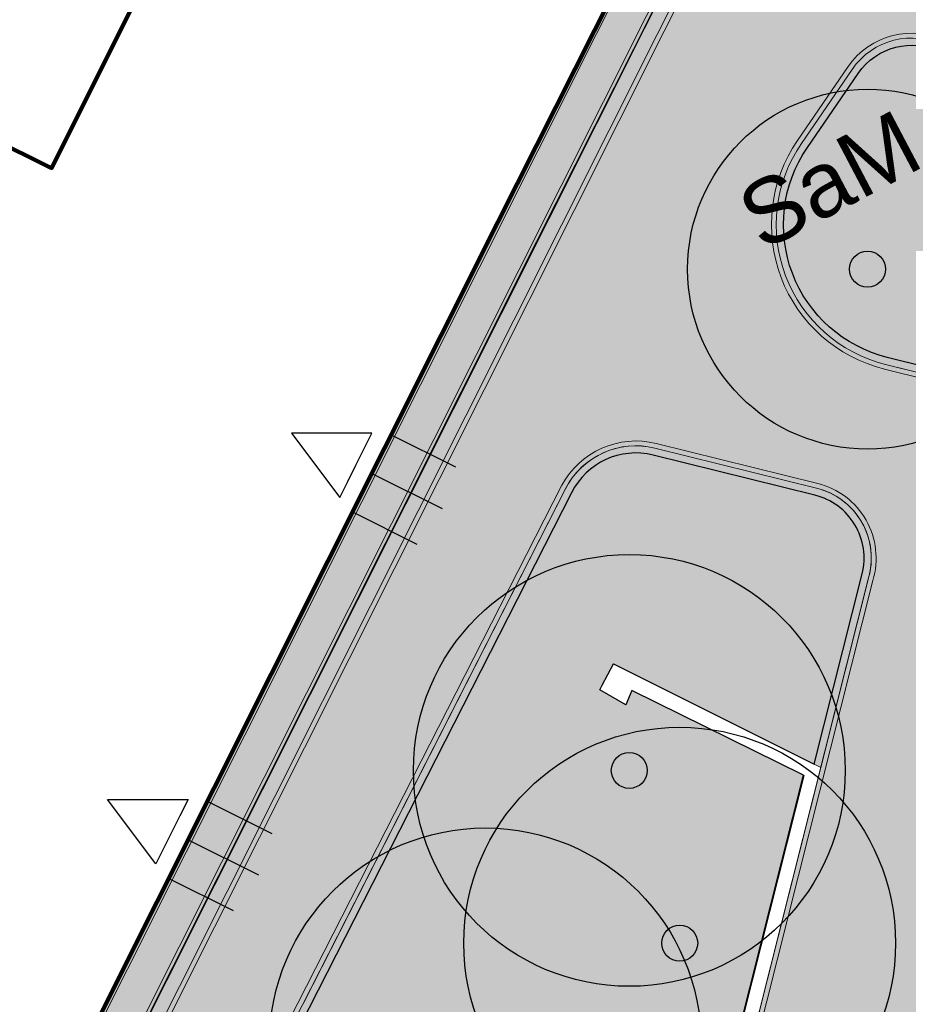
# Model space of a CAD drawing. Header units: metres. Extents: x 154038 to 155227, y 461678 to 462519.
# Tile 72 of 656: x 154350 to 154363, y 462056 to 462070. Entities that reach past the tile are written whole.
import ezdxf
from ezdxf.enums import TextEntityAlignment as Align

# ---------------------------------------------------------------- set-up
doc = ezdxf.new("R2010")
doc.units = ezdxf.units.M
doc.linetypes.add('VH-OPSLUITBAND_100X200', pattern=[16, 8, -2, 4, -2])
for name, color, linetype, lineweight in [('B-GV-GR-BOOM-G', 82, 'Continuous', 25), ('B-GV-GR-BOOM-G2', 92, 'Continuous', 25), ('B-GV-GR-BOOM-S', 3, 'Continuous', 25), ('B-WE-IE-TERREINAFSCHEIDING_KUNSTMATIG_MUUR-G', 1, 'IE-TERREINAFSCHEIDING_KUNSTMATIG-SO', 18), ('B-WE-OG-BEBOUWING-GV', 2, 'Continuous', 100), ('N-GV-GR-BOOM-G', 200, 'Continuous', 25), ('N-GV-GR-BOOM-GV', 3, 'Continuous', 25), ('N-GV-GR-BOOM-S', 200, 'Continuous', 25), ('N-GV-GR-BOOM-T', 3, 'Continuous', 25), ('N-WE-VH-KANTOPSLUITING_OPSLUITBAND_100X200-G', 150, 'VH-OPSLUITBAND_100X200', 0), ('N-WE-VH-KANTVERHARDING_STOEP-STREKLAAG-G', 230, 'Continuous', 18), ('N-WE-VH-KANTVERHARDING_TROTTOIR-ROLLAAG-G', 62, 'Continuous', 18), ('N-WE-VH-KANTVERHARDING_TROTTOIR-STREKLAAG-G', 220, 'Continuous', 18), ('N-WE-VH-VERHARDING_STRAATBAKSTEEN-STOEP-HV_WF-G', 6, 'Continuous', 25), ('N-WE-VH-VERHARDING_STRAATBAKSTEEN-TROTTOIR-HV_DF-G', 2, 'Continuous', 18)]:
    doc.layers.add(name, color=color, linetype=linetype, lineweight=lineweight)
for name, color, linetype in [('B-WE-OG-TOPOGRAFIE_KAVEL_ENTREE-G', 3, 'Continuous'), ('B-WE-OG-TOPOGRAFIE_KAVEL_ENTREE-S', 252, 'Continuous'), ('N-GV-GR-GROENVOORZIENING_plantvakStraat_HOOG-G', 2, 'Continuous'), ('N-GV-GR-GROENVOORZIENING_plantvakStraat_LAAG-G', 3, 'Continuous')]:
    doc.layers.add(name, color=color, linetype=linetype)
doc.layers.add('B-WE-OG-TOPOGRAFIE_KAVEL_ENTREE-H', color=31, linetype='Continuous', plot=False)
doc.layers.add('N-GV-GR-GROENVOORZIENING_plantvakStraaT_HOOG-V', color=7, linetype='Continuous', true_color=0x949300)
doc.layers.add('N-GV-GR-GROENVOORZIENING_plantvakStraat_LAAG-V', color=7, linetype='Continuous', true_color=0xcedc00)
for name, color, linetype, lineweight, true_color in [('N-WE-VH-KANTOPSLUITING_OPSLUITBAND_100X200-V', 7, 'Continuous', 5, 0xbbbcbc), ('N-WE-VH-VERHARDING_STRAATBAKSTEEN-STOEP-HV_WF-V', 7, 'Continuous', 25, 0xb33d26), ('N-WE-VH-VERHARDING_STRAATBAKSTEEN-TROTTOIR-HV_DF-V', 7, 'Continuous', 18, 0xd14124), ('N-WE-VH-VERHARDING_STRAATBAKSTEEN_Rijbaan-KV_DF-V', 7, 'Continuous', 18, 0xb33d26)]:
    doc.layers.add(name, color=color, linetype=linetype, lineweight=lineweight, true_color=true_color)
doc.styles.get("Standard").update_dxf_attribs({"font": 'arial.ttf'})
doc.linetypes.add('IE-TERREINAFSCHEIDING_KUNSTMATIG-SO', pattern='A,4,[82,NLCS.shx,S=0.75,R=90,X=0,Y=0],4,-2', length=10)

# ---------------------------------------------------------------- blocks, each defined once
blk = doc.blocks.new('*U120')
at = {"layer": 'B-WE-OG-TOPOGRAFIE_KAVEL_ENTREE-G', "ltscale": 0.0001}
blk.add_lwpolyline([(0.2499999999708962, 0.5), (1.249999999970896, 0), (0.2499999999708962, -0.5), (0.2499999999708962, -0.25), (0.2499999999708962, 0), (0.2499999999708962, 0.25)], close=True, dxfattribs=at)
at = {"layer": 'B-WE-OG-TOPOGRAFIE_KAVEL_ENTREE-H'}
for points in [[(-2.91038304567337e-11, 0.5999999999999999), (-1.000020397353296, 0.5999999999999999)], [(-2.91038304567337e-11, 0), (-1.093126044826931, 0)], [(-2.91038304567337e-11, -0.5999999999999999), (-1.000020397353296, -0.5999999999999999)]]:
    blk.add_lwpolyline(points, dxfattribs=at)
blk = doc.blocks.new('*U121')
at = {"layer": 'B-WE-OG-TOPOGRAFIE_KAVEL_ENTREE-G', "ltscale": 0.0001}
blk.add_lwpolyline([(-0.2500000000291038, 0.5), (-1.250000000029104, 0), (-0.2500000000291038, -0.5), (-0.2500000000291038, -0.25), (-0.2500000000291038, 0), (-0.2500000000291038, 0.25)], close=True, dxfattribs=at)
at = {"layer": 'B-WE-OG-TOPOGRAFIE_KAVEL_ENTREE-H'}
for points in [[(-2.91038304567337e-11, 0.5999999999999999), (1.000132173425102, 0.5999999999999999)], [(-2.91038304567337e-11, 0), (1.093126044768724, 0)], [(-2.91038304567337e-11, -0.5999999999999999), (1.000132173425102, -0.5999999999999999)]]:
    blk.add_lwpolyline(points, dxfattribs=at)
blk = doc.blocks.new('*U346')
at = {"layer": 'B-GV-GR-BOOM-G', "color": 0}
blk.add_circle((-2.455635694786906e-11, 1.70530256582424e-11), 3, dxfattribs=at)
at = {"layer": 'B-GV-GR-BOOM-G2', "color": 0}
blk.add_circle((0, 0), 0.25, dxfattribs=at)
blk = doc.blocks.new('*U350')
at = {"layer": 'N-GV-GR-BOOM-G'}
blk.add_circle((-2.455635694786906e-11, 1.70530256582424e-11), 2.5, dxfattribs=at)
at = {"layer": 'N-GV-GR-BOOM-GV'}
blk.add_circle((0, 0), 0.25, dxfattribs=at)

msp = doc.modelspace()

# ---------------------------------------------------------------- hatches: boundary and pattern name
at = {"layer": 'N-GV-GR-GROENVOORZIENING_plantvakStraaT_HOOG-V'}
h = msp.add_hatch(color=256, dxfattribs=at)
h.dxf.hatch_style = 1
edge = h.paths.add_edge_path()
edge.add_line((154361.1226047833, 462059.0336435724), (154358.735, 462060.21))
edge.add_line((154358.735, 462060.21), (154358.65, 462060.01))
edge.add_line((154358.65, 462060.01), (154358.29, 462060.22))
edge.add_line((154358.29, 462060.22), (154358.325, 462060.287))
edge.add_line((154358.325, 462060.287), (154358.48, 462060.58))
edge.add_line((154358.48, 462060.58), (154361.2684127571, 462059.1857936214))
edge.add_line((154361.2684127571, 462059.1857936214), (154361.9349224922, 462061.831118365))
edge.add_arc((154361.0621977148, 462062.0510080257), 0.8999999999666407, 345.8582395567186, 436.078081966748)
edge.add_line((154361.2787371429, 462062.9245700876), (154359.031759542, 462063.4815531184))
edge.add_arc((154358.7911601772, 462062.5109286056), 0.9999999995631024, 76.07808194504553, 153.3697773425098)
edge.add_line((154357.8972422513, 462062.9591592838), (154350.6005939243, 462048.6350691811))
edge.add_line((154350.6005939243, 462048.6350691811), (154345.0053588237, 462039.0233555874))
edge.add_arc((154345.865032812, 462038.5125125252), 1.000000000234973, 149.2799979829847, 256.0223232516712)
edge.add_line((154345.6234889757, 462037.5421226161), (154354.3427813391, 462035.3716642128))
edge.add_arc((154354.560180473, 462036.2450127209), 0.900000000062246, 256.0216881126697, 345.8582395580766)
edge.add_line((154355.4329052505, 462036.0251230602), (154355.793000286, 462037.4543119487))
edge.add_line((154355.793000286, 462037.4543119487), (154351.98, 462038.41))
edge.add_line((154351.98, 462038.41), (154352.246, 462039.437))
edge.add_line((154352.246, 462039.437), (154352.28, 462039.57))
edge.add_line((154352.28, 462039.57), (154352.72, 462039.46))
edge.add_line((154352.72, 462039.46), (154352.62, 462039.05))
edge.add_line((154352.62, 462039.05), (154352.368, 462039.086))
edge.add_line((154352.368, 462039.086), (154352.23, 462038.55))
edge.add_line((154352.23, 462038.55), (154355.7391837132, 462037.6702046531))
edge.add_line((154355.7391837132, 462037.6702046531), (154361.1226047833, 462059.0336435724))
at = {"layer": 'N-GV-GR-GROENVOORZIENING_plantvakStraat_LAAG-V'}
h = msp.add_hatch(color=256, dxfattribs=at)
h.dxf.hatch_style = 1
edge = h.paths.add_edge_path()
edge.add_arc((154368.8666514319, 462064.4995511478), 0.8999999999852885, -14.289898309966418, 58.85174228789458, ccw=False)
edge.add_line((154369.7388047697, 462064.2774058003), (154369.6513363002, 462063.9340003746))
edge.add_arc((154368.7791829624, 462064.1561457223), 0.9000000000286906, 256.07808196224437, 345.7101016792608, ccw=False)
edge.add_line((154368.5626435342, 462063.2825836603), (154362.2845010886, 462064.8388158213))
edge.add_arc((154362.7416398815, 462066.6830023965), 1.899999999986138, 145.5746554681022, 256.07808195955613, ccw=False)
edge.add_line((154361.1743992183, 462067.75713307), (154361.8790913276, 462068.7853339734))
edge.add_arc((154362.6214684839, 462068.2765352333), 0.899999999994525, 62.780346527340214, 145.574655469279, ccw=False)
edge.add_line((154363.0331311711, 462069.0768688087), (154369.3321803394, 462065.2697997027))
at = {"layer": 'N-WE-VH-KANTOPSLUITING_OPSLUITBAND_100X200-V'}
h = msp.add_hatch(color=256, dxfattribs=at)
h.dxf.hatch_style = 1
edge = h.paths.add_edge_path(flags=16)
edge.add_arc((154368.7791829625, 462064.1561457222), 0.9000000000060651, 256.0780819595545, 345.7101016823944)
edge.add_line((154369.6513363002, 462063.9340003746), (154369.7393502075, 462064.2795472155))
edge.add_arc((154368.8731200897, 462064.5022084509), 0.8943895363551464, 345.5844168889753, 419.1183396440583)
edge.add_line((154369.3321803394, 462065.2697997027), (154363.0331311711, 462069.0768688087))
edge.add_arc((154362.6214684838, 462068.2765352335), 0.8999999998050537, 62.78034651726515, 145.5746554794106)
edge.add_line((154361.8790913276, 462068.7853339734), (154361.1743992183, 462067.75713307))
edge.add_arc((154362.7416398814, 462066.6830023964), 1.899999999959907, 145.5746554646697, 256.0780819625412)
edge.add_line((154362.2845010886, 462064.8388158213), (154368.5626435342, 462063.2825836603))
edge = h.paths.add_edge_path()
edge.add_arc((154368.7791829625, 462064.1561457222), 0.9999999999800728, 256.0780819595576, 345.7101016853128)
edge.add_line((154369.7482422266, 462063.9093175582), (154369.8362561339, 462064.2548643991))
edge.add_arc((154368.8736236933, 462064.5022523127), 0.9939124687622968, 345.5873860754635, 419.5101530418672)
edge.add_line((154369.377920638, 462065.3587256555), (154363.0788714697, 462069.1657947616))
edge.add_arc((154362.6206086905, 462068.2799387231), 0.9973693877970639, 62.64699228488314, 145.7080097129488)
edge.add_line((154361.7966049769, 462068.8418671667), (154361.0919128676, 462067.8136662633))
edge.add_arc((154362.7416398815, 462066.6830023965), 1.99999999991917, 145.5746554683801, 256.0780819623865)
edge.add_line((154362.2604411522, 462064.74175337), (154368.5385835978, 462063.185521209))
h = msp.add_hatch(color=256, dxfattribs=at)
h.dxf.hatch_style = 1
edge = h.paths.add_edge_path()
edge.add_arc((154358.7911601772, 462062.5109286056), 1.099999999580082, 76.07808196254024, 153.3528407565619)
edge.add_line((154357.8079962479, 462063.0042729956), (154350.5127607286, 462048.6829563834))
edge.add_line((154350.5127607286, 462048.6829563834), (154344.9191563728, 462039.074044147))
edge.add_arc((154345.865032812, 462038.5125125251), 1.100000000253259, 149.3039730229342, 256.0216881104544)
edge.add_line((154345.5993227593, 462037.4450865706), (154354.3186258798, 462035.2746254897))
edge.add_arc((154354.5601804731, 462036.2450127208), 0.9999999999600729, 256.0216881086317, 345.8582395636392)
edge.add_line((154355.5298746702, 462036.0006908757), (154355.89, 462037.4299999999))
edge.add_line((154355.89, 462037.4299999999), (154355.793000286, 462037.4543119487))
edge.add_line((154355.793000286, 462037.4543119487), (154355.4329052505, 462036.0251230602))
edge.add_arc((154354.5601804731, 462036.2450127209), 0.8999999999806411, 256.0216881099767, 345.85823956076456, ccw=False)
edge.add_line((154354.3427813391, 462035.3716642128), (154345.6234782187, 462037.5421252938))
edge.add_arc((154345.865032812, 462038.5125125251), 1.000000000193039, 149.2799979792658, 256.0216881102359, ccw=False)
edge.add_line((154345.0053588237, 462039.0233555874), (154350.6005939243, 462048.6350691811))
edge.add_line((154350.6005939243, 462048.6350691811), (154357.8972422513, 462062.9591592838))
edge.add_arc((154358.7911601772, 462062.5109286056), 0.9999999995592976, 76.07808196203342, 153.3697773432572, ccw=False)
edge.add_line((154359.0317595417, 462063.4815531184), (154361.2787371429, 462062.9245700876))
edge.add_arc((154361.0621977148, 462062.0510080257), 0.899999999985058, -14.141760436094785, 76.07808196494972, ccw=False)
edge.add_line((154361.9349224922, 462061.8311183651), (154361.2684127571, 462059.1857936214))
edge.add_line((154361.2684127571, 462059.1857936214), (154361.36, 462059.14))
edge.add_line((154361.36, 462059.14), (154362.0318919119, 462061.8066861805))
edge.add_arc((154361.0621977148, 462062.0510080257), 0.9999999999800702, 345.8582395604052, 436.0780819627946)
edge.add_line((154361.3027970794, 462063.0216325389), (154359.0558194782, 462063.5786155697))
at = {"layer": 'N-WE-VH-VERHARDING_STRAATBAKSTEEN-STOEP-HV_WF-V'}
h = msp.add_hatch(color=256, dxfattribs=at)
h.dxf.hatch_style = 1
h.paths.add_polyline_path([(154378.2999999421, 462126.7049997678), (154373.8377536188, 462127.8208014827), (154373.9835829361, 462128.4028124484), (154379.0271416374, 462127.1416488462), (154375.9768330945, 462114.9034134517), (154368.5918047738, 462092.4687922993), (154359.5669424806, 462070.7331091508), (154348.9477526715, 462049.5729195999), (154342.4938872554, 462038.7120222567), (154337.9414373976, 462041.4252688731), (154338.2479301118, 462041.9410816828), (154342.285, 462039.535), (154348.4199779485, 462049.8592799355), (154359.013434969, 462070.9856407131), (154368.0289945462, 462092.6742438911), (154375.4040138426, 462115.0821954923)])
at = {"layer": 'N-WE-VH-VERHARDING_STRAATBAKSTEEN-TROTTOIR-HV_DF-V'}
h = msp.add_hatch(color=256, dxfattribs=at)
h.dxf.hatch_style = 1
edge = h.paths.add_edge_path(flags=16)
edge.add_line((154362.019825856, 462061.7587969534), (154355.5298746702, 462036.0006908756))
edge.add_arc((154354.560180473, 462036.2450127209), 1.000000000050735, 256.0216881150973, 345.85823955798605, ccw=False)
edge.add_line((154354.3186258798, 462035.2746254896), (154345.5993227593, 462037.4450865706))
edge.add_arc((154345.865032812, 462038.5125125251), 1.100000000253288, 149.3039727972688, 256.0216881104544, ccw=False)
edge.add_line((154344.9191563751, 462039.0740441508), (154350.4848843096, 462048.6350691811))
edge.add_line((154350.4848843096, 462048.6350691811), (154357.8224814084, 462063.0321401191))
edge.add_arc((154358.7911601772, 462062.5109286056), 1.099999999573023, 76.07808194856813, 151.7168891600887, ccw=False)
edge.add_line((154359.0558194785, 462063.5786155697), (154361.3027970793, 462063.0216325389))
edge.add_arc((154361.0609672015, 462062.0493436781), 1.001911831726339, -16.857495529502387, 76.03268019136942, ccw=False)
h.paths.add_polyline_path([(154359.5669424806, 462070.7331091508), (154357.4101246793, 462066.4496107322), (154354.2573476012, 462060.1530144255), (154351.0833513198, 462053.8320627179), (154348.9477526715, 462049.5729195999), (154342.2677574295, 462038.3314793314), (154341.3334041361, 462036.7591014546), (154342.5837272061, 462036.2378333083), (154353.3867945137, 462033.5484990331), (154357.7449153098, 462032.4632768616), (154365.17, 462061.96), (154370.951, 462060.527), (154371.32, 462062), (154372.11, 462065.07), (154372.4646181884, 462066.4809874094), (154370.4955765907, 462066.9252530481), (154360.1873909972, 462072.2274114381)])
edge = h.paths.add_edge_path(flags=16)
edge.add_arc((154368.7791829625, 462064.1561457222), 0.9999999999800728, 256.0780819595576, 345.7101016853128)
edge.add_line((154369.7482422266, 462063.9093175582), (154369.8362561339, 462064.2548643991))
edge.add_arc((154368.8736236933, 462064.5022523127), 0.9939124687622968, 345.5873860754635, 419.5101530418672)
edge.add_line((154369.377920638, 462065.3587256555), (154363.0788714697, 462069.1657947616))
edge.add_arc((154362.6206086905, 462068.2799387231), 0.9973693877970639, 62.64699228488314, 145.7080097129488)
edge.add_line((154361.7966049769, 462068.8418671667), (154361.0919128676, 462067.8136662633))
edge.add_arc((154362.7416398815, 462066.6830023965), 1.99999999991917, 145.5746554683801, 256.0780819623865)
edge.add_line((154362.2604411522, 462064.74175337), (154368.5385835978, 462063.185521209))
at = {"layer": 'N-WE-VH-VERHARDING_STRAATBAKSTEEN_Rijbaan-KV_DF-V'}
h = msp.add_hatch(color=256, dxfattribs=at)
h.dxf.hatch_style = 1
edge = h.paths.add_edge_path()
edge.add_line((154346.3655189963, 462123.4474894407), (154339.6690574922, 462103.1804047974))
edge.add_line((154339.6690574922, 462103.1804047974), (154331.5193567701, 462083.4356807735))
edge.add_line((154331.5193567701, 462083.4356807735), (154321.8864262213, 462064.3270959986))
edge.add_line((154321.8864262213, 462064.3270959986), (154319.064452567, 462059.5558212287))
edge.add_line((154319.064452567, 462059.5558212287), (154316.2103360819, 462061.243890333))
edge.add_arc((154313.6649621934, 462056.9402788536), 4.999999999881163, 59.39777921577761, 149.4251789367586)
edge.add_line((154309.3601339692, 462059.4835943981), (154295.4018813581, 462035.8577883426))
edge.add_arc((154299.7067095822, 462033.3144727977), 4.999999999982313, 149.425178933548, 239.2784399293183)
edge.add_line((154297.1523773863, 462029.0161723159), (154310.3450331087, 462021.1762305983))
edge.add_arc((154317.2452423, 462033.549449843), 14.16719595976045, 240.8527758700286, 248.9522969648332)
edge.add_line((154312.1571632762, 462020.327464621), (154334.4042784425, 462011.1510402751))
edge.add_arc((154336.3108423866, 462015.7732706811), 4.999999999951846, 247.5849764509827, 256.0899883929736)
edge.add_line((154335.1088540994, 462010.9198982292), (154350.5998025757, 462007.0834033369))
edge.add_arc((154349.3978142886, 462002.2300308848), 5.000000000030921, 59.37977109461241, 76.0899883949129, ccw=False)
edge.add_line((154351.944540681, 462006.5328421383), (154352.6260687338, 462006.1294627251))
edge.add_arc((154355.1727951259, 462010.4322739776), 4.999999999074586, 239.3797710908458, 256.0899883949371)
edge.add_line((154353.9708068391, 462005.5789015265), (154356.9781779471, 462004.8340984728))
edge.add_line((154356.9781779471, 462004.8340984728), (154367.5271780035, 462002.1693614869))
edge.add_line((154367.5271780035, 462002.1693614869), (154370.594703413, 462001.3944872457))
edge.add_arc((154371.8192663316, 462006.2422130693), 5.000000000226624, 255.8233322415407, 334.7988763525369)
edge.add_line((154376.3433598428, 462004.1132278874), (154378.3551998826, 462008.3883879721))
edge.add_arc((154373.8311063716, 462010.5173731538), 5.000000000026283, 334.7988763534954, 345.8749618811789)
edge.add_line((154378.6799336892, 462009.2971790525), (154401.6515090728, 462100.5820018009))
edge.add_line((154401.6515090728, 462100.5820018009), (154406.9852191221, 462099.2397882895))
edge.add_line((154406.9852191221, 462099.2397882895), (154397.3315953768, 462060.8780600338))
edge.add_line((154397.3315953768, 462060.8780600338), (154396.6527595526, 462061.0488872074))
edge.add_line((154396.6527595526, 462061.0488872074), (154394.6715745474, 462053.1760217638))
edge.add_line((154394.6715745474, 462053.1760217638), (154395.3511736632, 462053.0050023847))
edge.add_line((154395.3511736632, 462053.0050023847), (154390.2256132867, 462032.6401919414))
edge.add_line((154390.2256132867, 462032.6401919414), (154389.5467596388, 462032.8109482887))
edge.add_line((154389.5467596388, 462032.8109482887), (154388.7372010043, 462029.5939109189))
edge.add_line((154388.7372010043, 462029.5939109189), (154389.4156288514, 462029.4214625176))
edge.add_line((154389.4156288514, 462029.4214625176), (154383.7651946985, 462006.9676746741))
edge.add_line((154383.7651946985, 462006.9676746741), (154376.807218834, 461992.1819759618))
edge.add_arc((154381.331312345, 461990.0529907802), 4.999999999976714, 154.7988763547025, 166.0156035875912)
edge.add_line((154376.4795044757, 461991.2612789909), (154371.1051861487, 461969.68365288))
edge.add_line((154371.1051861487, 461969.68365288), (154363.8723419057, 461953.1420104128))
edge.add_arc((154368.4536651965, 461951.1389210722), 5.000088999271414, 156.3836358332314, 248.3411709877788)
edge.add_line((154366.60823727, 461946.491848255), (154366.6592998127, 461946.4715747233))
edge.add_line((154366.6592998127, 461946.4715747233), (154352.2416857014, 461952.1958481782))
edge.add_arc((154354.0386536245, 461956.8622859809), 5.000473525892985, 248.939130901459, 336.380420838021)
edge.add_line((154358.6202168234, 461954.8587855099), (154365.8806715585, 461971.4635736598))
edge.add_line((154365.8806715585, 461971.4635736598), (154371.1315098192, 461992.5091953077))
edge.add_arc((154366.27970195, 461993.7174835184), 4.999999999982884, 346.0156035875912, 435.8233322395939)
edge.add_line((154367.5042648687, 461998.5652093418), (154356.1296396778, 462001.438503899))
edge.add_line((154356.1296396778, 462001.438503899), (154353.1565705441, 462002.1748154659))
edge.add_arc((154351.9545822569, 461997.321443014), 4.99999999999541, 76.08998839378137, 92.77818827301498)
edge.add_line((154351.7122345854, 462002.315566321), (154350.8803402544, 462002.2858641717))
edge.add_arc((154350.6379925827, 462007.2799874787), 4.999999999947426, 256.0899883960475, 272.778188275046, ccw=False)
edge.add_line((154349.4360042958, 462002.4266150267), (154337.7325265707, 462005.3251033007))
edge.add_arc((154337.2517312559, 462003.38375432), 1.999999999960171, 76.08998839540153, 165.7499673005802)
edge.add_line((154335.3132697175, 462003.8760620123), (154335.1888994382, 462003.3863540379))
edge.add_line((154335.1888994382, 462003.3863540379), (154331.809089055, 462004.2350527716))
edge.add_line((154331.809089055, 462004.2350527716), (154332.0188515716, 462005.1214022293))
edge.add_arc((154330.0726110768, 462005.5819974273), 1.999999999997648, 346.6854067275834, 427.584976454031)
edge.add_line((154330.8352366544, 462007.4308895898), (154310.3759552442, 462015.8698735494))
edge.add_arc((154317.2452423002, 462033.5494498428), 18.96719595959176, 240.6390520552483, 248.76667882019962, ccw=False)
edge.add_line((154307.9454396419, 462017.0186243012), (154294.2962136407, 462025.129890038))
edge.add_arc((154292.7636143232, 462022.5509097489), 2.999999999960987, 59.27843992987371, 165.8531268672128)
edge.add_line((154289.8545971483, 462023.2841348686), (154287.8359008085, 462015.2751044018))
edge.add_line((154287.8359008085, 462015.2751044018), (154283.8632318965, 462016.2799413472))
edge.add_line((154283.8632318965, 462016.2799413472), (154284.9895646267, 462020.85211158))
edge.add_line((154284.9895646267, 462020.85211158), (154281.4008986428, 462022.9723146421))
edge.add_line((154281.4008986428, 462022.9723146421), (154304.5232118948, 462062.1092541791))
edge.add_arc((154313.1334630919, 462057.0210789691), 10.00129754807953, 72.70910643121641, 149.419295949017, ccw=False)
edge.add_arc((154316.7007223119, 462068.4799534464), 2.000000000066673, 252.7032232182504, 333.2466271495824)
edge.add_line((154318.4866272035, 462067.5796514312), (154327.4245828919, 462085.3096333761))
edge.add_line((154327.4245828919, 462085.3096333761), (154335.4473333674, 462104.7467881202))
edge.add_line((154335.4473333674, 462104.7467881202), (154342.0407687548, 462124.7020604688))
edge.add_line((154342.0407687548, 462124.7020604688), (154352.1387758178, 462165.04183881))
edge.add_line((154352.1387758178, 462165.04183881), (154355.7628846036, 462164.1322223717))
edge.add_line((154355.7628846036, 462164.1322223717), (154353.9603339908, 462153.7867322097))
edge.add_line((154353.9603339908, 462153.7867322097), (154346.3655189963, 462123.4474894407))
edge = h.paths.add_edge_path(flags=17)
edge.add_arc((154735.5031688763, 462271.5015979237), 4.999999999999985, 125.9385176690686, 138.150287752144, ccw=False)
edge.add_line((154732.5685849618, 462275.549834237), (154735.8470371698, 462277.9263983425))
edge.add_arc((154736.4339539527, 462277.1167510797), 1.000000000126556, 44.27258667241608, 125.93851766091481, ccw=False)
edge.add_line((154737.1499807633, 462277.8148238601), (154732.334294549, 462282.9696525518))
edge.add_arc((154731.6182677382, 462282.2715797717), 1.000000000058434, -54.06148233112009, 44.272586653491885, ccw=False)
edge.add_line((154732.2051845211, 462281.4619325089), (154729.9240080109, 462279.8082978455))
edge.add_arc((154735.7931758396, 462271.7118252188), 9.999999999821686, 125.9385176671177, 159.8812514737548)
edge.add_line((154726.4033583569, 462275.1514949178), (154712.1371545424, 462236.2067526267))
edge.add_arc((154709.3202092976, 462237.2386535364), 3.000000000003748, 249.8812514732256, 339.8812514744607, ccw=False)
edge.add_line((154708.2883083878, 462234.4217082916), (154663.7725424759, 462250.7286845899))
edge.add_line((154663.7725424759, 462250.7286845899), (154656.1079703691, 462250.0630933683))
edge.add_line((154656.1079703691, 462250.0630933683), (154584.3613417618, 462276.2290524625))
edge.add_arc((154586.0632988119, 462280.9304984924), 5.000025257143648, 159.6304989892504, 250.09938210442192, ccw=False)
edge.add_line((154581.3759381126, 462282.6708726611), (154586.6440892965, 462297.0625800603))
edge.add_line((154586.6440892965, 462297.0625800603), (154545.8382322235, 462312.2135262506))
edge.add_line((154545.8382322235, 462312.2135262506), (154543.9238186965, 462307.0574598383))
edge.add_line((154543.9238186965, 462307.0574598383), (154578.6714521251, 462294.1558922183))
edge.add_arc((154577.6272265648, 462291.3434923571), 3.000000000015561, -20.21334639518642, 69.63036995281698, ccw=False)
edge.add_line((154580.442464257, 462290.3069419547), (154576.1003610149, 462278.5139286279))
edge.add_arc((154571.4082981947, 462280.2415126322), 5.000000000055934, 301.49318088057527, 339.7866536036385, ccw=False)
edge.add_arc((154579.2442544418, 462267.4509774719), 9.999999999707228, 121.4931808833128, 159.6303699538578)
edge.add_line((154569.869588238, 462270.9317293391), (154560.0751634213, 462244.5540653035))
edge.add_arc((154557.2717091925, 462245.6220748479), 2.999999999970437, 249.9106884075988, 339.14506041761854, ccw=False)
edge.add_line((154556.2412556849, 462242.8045998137), (154537.0470548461, 462249.8246199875))
edge.add_arc((154536.360085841, 462247.9463032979), 2.000000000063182, 69.9106884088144, 159.7067651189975)
edge.add_line((154534.484226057, 462248.6399531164), (154518.7866293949, 462206.1884314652))
edge.add_line((154518.7866293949, 462206.1884314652), (154517.1266457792, 462201.6684760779))
edge.add_line((154517.1266457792, 462201.6684760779), (154504.0308506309, 462166.2479160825))
edge.add_line((154504.0308506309, 462166.2479160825), (154508.5329932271, 462164.5833704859))
edge.add_line((154508.5329932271, 462164.5833704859), (154521.6305956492, 462200.0088186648))
edge.add_line((154521.6305956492, 462200.0088186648), (154523.2905399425, 462204.5286669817))
edge.add_line((154523.2905399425, 462204.5286669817), (154536.2906664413, 462239.6853322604))
edge.add_arc((154540.9803159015, 462237.9512077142), 5.000000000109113, 69.91068840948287, 159.706765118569, ccw=False)
edge.add_line((154542.6977384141, 462242.6469994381), (154554.4056087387, 462238.3650037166))
edge.add_arc((154557.1538001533, 462245.8775869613), 7.999466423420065, 249.90688527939, 339.6332798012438)
edge.add_line((154564.6531743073, 462243.093552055), (154574.4386699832, 462269.447448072))
edge.add_arc((154579.1259759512, 462267.7069990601), 5.000000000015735, 69.96311292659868, 159.6294766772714, ccw=False)
edge.add_line((154580.8391011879, 462272.4043602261), (154655.4630948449, 462245.1890275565))
edge.add_line((154655.4630948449, 462245.1890275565), (154663.1240823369, 462245.8543074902))
edge.add_line((154663.1240823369, 462245.8543074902), (154713.9613245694, 462227.2316535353))
edge.add_line((154713.9613245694, 462227.2316535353), (154727.5885351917, 462264.4320337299))
edge.add_arc((154730.4054804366, 462263.4001328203), 2.999999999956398, 69.882642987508, 159.8812514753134, ccw=False)
edge.add_line((154731.4373129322, 462266.2171031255), (154749.540967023, 462259.5858871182))
edge.add_line((154749.540967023, 462259.5858871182), (154751.0397480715, 462263.6249638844))
edge.add_line((154751.0397480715, 462263.6249638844), (154734.4045412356, 462269.7183000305))
edge.add_arc((154736.1283149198, 462274.4117704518), 5.000006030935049, 197.6182283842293, 249.83320066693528, ccw=False)
edge.add_arc((154733.2690260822, 462273.5037486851), 2.000000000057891, 138.1345799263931, 197.6182116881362, ccw=False)
edge.add_line((154731.7795971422, 462274.8385151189), (154731.7786818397, 462274.8374930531))
edge = h.paths.add_edge_path(flags=0)
edge.add_arc((154536.360085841, 462247.9463032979), 2.000000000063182, 69.9106884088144, 159.7067651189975, ccw=False)
edge.add_arc((154536.360085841, 462247.9463032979), 2.000000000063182, 69.9106884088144, 159.7067651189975)
edge = h.paths.add_edge_path(flags=0)
edge.add_arc((154735.7931758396, 462271.7118252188), 9.999999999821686, 125.93851766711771, 159.8812514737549, ccw=False)
edge.add_arc((154735.7931758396, 462271.7118252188), 9.999999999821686, 125.9385176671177, 159.8812514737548)
edge = h.paths.add_edge_path(flags=17)
edge.add_arc((154735.5031688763, 462271.5015979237), 4.999999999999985, 125.9385176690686, 138.150287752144)
edge.add_line((154731.7795971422, 462274.8385151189), (154731.7786818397, 462274.8374930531))
edge.add_arc((154733.2690260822, 462273.5037486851), 2.000000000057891, 138.134579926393, 197.6182116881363)
edge.add_arc((154736.1283149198, 462274.4117704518), 5.000006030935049, 197.6182283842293, 249.8332006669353)
edge.add_line((154751.0397480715, 462263.6249638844), (154734.4045412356, 462269.7183000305))
edge.add_line((154749.540967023, 462259.5858871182), (154751.0397480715, 462263.6249638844))
edge.add_line((154731.4373129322, 462266.2171031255), (154749.540967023, 462259.5858871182))
edge.add_arc((154730.4054804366, 462263.4001328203), 2.999999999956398, 69.88264298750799, 159.8812514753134)
edge.add_line((154713.9613245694, 462227.2316535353), (154727.5885351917, 462264.4320337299))
edge.add_line((154663.1240823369, 462245.8543074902), (154713.9613245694, 462227.2316535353))
edge.add_line((154655.4630948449, 462245.1890275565), (154663.1240823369, 462245.8543074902))
edge.add_line((154580.8391011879, 462272.4043602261), (154655.4630948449, 462245.1890275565))
edge.add_arc((154579.1259759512, 462267.7069990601), 5.000000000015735, 69.96311292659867, 159.6294766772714)
edge.add_line((154564.6531743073, 462243.093552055), (154574.4386699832, 462269.447448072))
edge.add_arc((154557.1538001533, 462245.8775869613), 7.999466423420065, 249.90688527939, 339.6332798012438)
edge.add_line((154542.6977384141, 462242.6469994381), (154554.4056087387, 462238.3650037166))
edge.add_arc((154540.9803159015, 462237.9512077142), 5.000000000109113, 69.9106884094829, 159.706765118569)
edge.add_line((154523.2905399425, 462204.5286669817), (154536.2906664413, 462239.6853322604))
edge.add_line((154521.6305956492, 462200.0088186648), (154523.2905399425, 462204.5286669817))
edge.add_line((154508.5329932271, 462164.5833704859), (154521.6305956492, 462200.0088186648))
edge.add_line((154504.0308506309, 462166.2479160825), (154508.5329932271, 462164.5833704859))
edge.add_line((154517.1266457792, 462201.6684760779), (154504.0308506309, 462166.2479160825))
edge.add_line((154518.7866293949, 462206.1884314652), (154517.1266457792, 462201.6684760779))
edge.add_line((154534.484226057, 462248.6399531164), (154518.7866293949, 462206.1884314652))
edge.add_arc((154536.360085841, 462247.9463032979), 2.000000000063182, 69.9106884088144, 159.7067651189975)
edge.add_line((154556.2412556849, 462242.8045998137), (154537.0470548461, 462249.8246199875))
edge.add_arc((154557.2717091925, 462245.6220748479), 2.999999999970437, 249.9106884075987, 339.1450604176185)
edge.add_line((154569.869588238, 462270.9317293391), (154560.0751634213, 462244.5540653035))
edge.add_arc((154579.2442544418, 462267.4509774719), 9.999999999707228, 121.4931808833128, 159.6303699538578)
edge.add_arc((154571.4082981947, 462280.2415126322), 5.000000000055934, 301.4931808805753, 339.7866536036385)
edge.add_line((154580.442464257, 462290.3069419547), (154576.1003610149, 462278.5139286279))
edge.add_arc((154577.6272265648, 462291.3434923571), 3.000000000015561, 339.7866536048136, 429.6303699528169)
edge.add_line((154543.9238186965, 462307.0574598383), (154578.6714521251, 462294.1558922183))
edge.add_line((154545.8382322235, 462312.2135262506), (154543.9238186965, 462307.0574598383))
edge.add_line((154586.6440892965, 462297.0625800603), (154545.8382322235, 462312.2135262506))
edge.add_line((154581.3759381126, 462282.6708726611), (154586.6440892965, 462297.0625800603))
edge.add_arc((154586.0632988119, 462280.9304984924), 5.000025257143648, 159.6304989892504, 250.0993821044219)
edge.add_line((154656.1079703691, 462250.0630933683), (154584.3613417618, 462276.2290524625))
edge.add_line((154663.7725424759, 462250.7286845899), (154656.1079703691, 462250.0630933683))
edge.add_line((154708.2883083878, 462234.4217082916), (154663.7725424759, 462250.7286845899))
edge.add_arc((154709.3202092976, 462237.2386535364), 3.000000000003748, 249.8812514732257, 339.8812514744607)
edge.add_line((154726.4033583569, 462275.1514949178), (154712.1371545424, 462236.2067526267))
edge.add_arc((154735.7931758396, 462271.7118252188), 9.999999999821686, 125.9385176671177, 159.8812514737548)
edge.add_line((154732.2051845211, 462281.4619325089), (154729.9240080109, 462279.8082978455))
edge.add_arc((154731.6182677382, 462282.2715797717), 1.000000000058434, 305.9385176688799, 404.2725866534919)
edge.add_line((154732.334294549, 462282.9696525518), (154737.1499807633, 462277.8148238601))
edge.add_arc((154736.4339539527, 462277.1167510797), 1.000000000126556, 44.27258667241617, 125.9385176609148)
edge.add_line((154735.8470371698, 462277.9263983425), (154732.5685849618, 462275.549834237))
edge = h.paths.add_edge_path(flags=0)
edge.add_arc((154736.1283149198, 462274.4117704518), 5.000006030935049, 197.6182283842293, 249.8332006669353)
edge.add_arc((154736.1283149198, 462274.4117704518), 5.000006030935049, 197.6182283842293, 249.8332006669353)
edge = h.paths.add_edge_path(flags=0)
edge.add_arc((154733.2690260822, 462273.5037486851), 2.000000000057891, 138.134579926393, 197.6182116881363)
edge.add_arc((154733.2690260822, 462273.5037486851), 2.000000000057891, 138.134579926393, 197.6182116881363)
edge = h.paths.add_edge_path(flags=0)
edge.add_line((154731.7795971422, 462274.8385151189), (154731.7786818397, 462274.8374930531))
edge.add_line((154731.7795971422, 462274.8385151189), (154731.7786818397, 462274.8374930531))
edge = h.paths.add_edge_path(flags=0)
edge.add_arc((154735.5031688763, 462271.5015979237), 4.999999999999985, 125.9385176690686, 138.150287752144)
edge.add_arc((154735.5031688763, 462271.5015979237), 4.999999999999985, 125.9385176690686, 138.150287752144)
edge = h.paths.add_edge_path(flags=0)
edge.add_line((154732.2051845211, 462281.4619325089), (154729.9240080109, 462279.8082978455))
edge.add_line((154732.2051845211, 462281.4619325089), (154729.9240080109, 462279.8082978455))
edge = h.paths.add_edge_path(flags=0)
edge.add_arc((154731.6182677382, 462282.2715797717), 1.000000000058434, 305.9385176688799, 404.2725866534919)
edge.add_arc((154731.6182677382, 462282.2715797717), 1.000000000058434, 305.9385176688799, 404.2725866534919)
edge = h.paths.add_edge_path(flags=0)
edge.add_line((154737.1499807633, 462277.8148238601), (154732.334294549, 462282.9696525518))
edge.add_line((154737.1499807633, 462277.8148238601), (154732.334294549, 462282.9696525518))
edge = h.paths.add_edge_path(flags=0)
edge.add_arc((154736.4339539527, 462277.1167510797), 1.000000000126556, 44.27258667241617, 125.9385176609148)
edge.add_arc((154736.4339539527, 462277.1167510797), 1.000000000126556, 44.27258667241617, 125.9385176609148)
edge = h.paths.add_edge_path(flags=0)
edge.add_line((154732.5685849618, 462275.549834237), (154735.8470371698, 462277.9263983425))
edge.add_line((154732.5685849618, 462275.549834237), (154735.8470371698, 462277.9263983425))
edge = h.paths.add_edge_path(flags=0)
edge.add_line((154556.2412556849, 462242.8045998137), (154537.0470548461, 462249.8246199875))
edge.add_line((154556.2412556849, 462242.8045998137), (154537.0470548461, 462249.8246199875))
edge = h.paths.add_edge_path(flags=0)
edge.add_arc((154557.2717091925, 462245.6220748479), 2.999999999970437, 249.9106884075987, 339.1450604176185)
edge.add_arc((154557.2717091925, 462245.6220748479), 2.999999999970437, 249.9106884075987, 339.1450604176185)
edge = h.paths.add_edge_path(flags=0)
edge.add_line((154569.869588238, 462270.9317293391), (154560.0751634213, 462244.5540653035))
edge.add_line((154569.869588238, 462270.9317293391), (154560.0751634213, 462244.5540653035))
edge = h.paths.add_edge_path(flags=0)
edge.add_arc((154579.2442544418, 462267.4509774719), 9.999999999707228, 121.4931808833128, 159.6303699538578)
edge.add_arc((154579.2442544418, 462267.4509774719), 9.999999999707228, 121.4931808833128, 159.6303699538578)
edge = h.paths.add_edge_path(flags=0)
edge.add_arc((154571.4082981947, 462280.2415126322), 5.000000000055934, 301.4931808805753, 339.7866536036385)
edge.add_arc((154571.4082981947, 462280.2415126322), 5.000000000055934, 301.4931808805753, 339.7866536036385)
edge = h.paths.add_edge_path(flags=0)
edge.add_line((154580.442464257, 462290.3069419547), (154576.1003610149, 462278.5139286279))
edge.add_line((154580.442464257, 462290.3069419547), (154576.1003610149, 462278.5139286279))
edge = h.paths.add_edge_path(flags=0)
edge.add_arc((154577.6272265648, 462291.3434923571), 3.000000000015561, 339.7866536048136, 429.6303699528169)
edge.add_arc((154577.6272265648, 462291.3434923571), 3.000000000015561, 339.7866536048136, 429.6303699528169)
edge = h.paths.add_edge_path(flags=0)
edge.add_line((154543.9238186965, 462307.0574598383), (154578.6714521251, 462294.1558922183))
edge.add_line((154543.9238186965, 462307.0574598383), (154578.6714521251, 462294.1558922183))
edge = h.paths.add_edge_path(flags=0)
edge.add_line((154545.8382322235, 462312.2135262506), (154543.9238186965, 462307.0574598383))
edge.add_line((154545.8382322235, 462312.2135262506), (154543.9238186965, 462307.0574598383))
edge = h.paths.add_edge_path(flags=0)
edge.add_line((154586.6440892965, 462297.0625800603), (154545.8382322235, 462312.2135262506))
edge.add_line((154586.6440892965, 462297.0625800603), (154545.8382322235, 462312.2135262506))
edge = h.paths.add_edge_path(flags=0)
edge.add_line((154581.3759381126, 462282.6708726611), (154586.6440892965, 462297.0625800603))
edge.add_line((154581.3759381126, 462282.6708726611), (154586.6440892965, 462297.0625800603))
edge = h.paths.add_edge_path(flags=0)
edge.add_arc((154586.0632988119, 462280.9304984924), 5.000025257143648, 159.6304989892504, 250.0993821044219)
edge.add_arc((154586.0632988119, 462280.9304984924), 5.000025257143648, 159.6304989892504, 250.0993821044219)
edge = h.paths.add_edge_path(flags=0)
edge.add_line((154656.1079703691, 462250.0630933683), (154584.3613417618, 462276.2290524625))
edge.add_line((154656.1079703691, 462250.0630933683), (154584.3613417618, 462276.2290524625))
edge = h.paths.add_edge_path(flags=0)
edge.add_line((154663.7725424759, 462250.7286845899), (154656.1079703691, 462250.0630933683))
edge.add_line((154663.7725424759, 462250.7286845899), (154656.1079703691, 462250.0630933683))
edge = h.paths.add_edge_path(flags=0)
edge.add_line((154708.2883083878, 462234.4217082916), (154663.7725424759, 462250.7286845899))
edge.add_line((154708.2883083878, 462234.4217082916), (154663.7725424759, 462250.7286845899))
edge = h.paths.add_edge_path(flags=0)
edge.add_arc((154709.3202092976, 462237.2386535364), 3.000000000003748, 249.8812514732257, 339.8812514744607)
edge.add_arc((154709.3202092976, 462237.2386535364), 3.000000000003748, 249.8812514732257, 339.8812514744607)
edge = h.paths.add_edge_path(flags=0)
edge.add_line((154726.4033583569, 462275.1514949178), (154712.1371545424, 462236.2067526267))
edge.add_line((154726.4033583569, 462275.1514949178), (154712.1371545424, 462236.2067526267))
edge = h.paths.add_edge_path(flags=0)
edge.add_line((154751.0397480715, 462263.6249638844), (154734.4045412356, 462269.7183000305))
edge.add_line((154751.0397480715, 462263.6249638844), (154734.4045412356, 462269.7183000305))
edge = h.paths.add_edge_path(flags=0)
edge.add_line((154749.540967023, 462259.5858871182), (154751.0397480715, 462263.6249638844))
edge.add_line((154749.540967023, 462259.5858871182), (154751.0397480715, 462263.6249638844))
edge = h.paths.add_edge_path(flags=0)
edge.add_line((154731.4373129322, 462266.2171031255), (154749.540967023, 462259.5858871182))
edge.add_line((154731.4373129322, 462266.2171031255), (154749.540967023, 462259.5858871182))
edge = h.paths.add_edge_path(flags=0)
edge.add_arc((154730.4054804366, 462263.4001328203), 2.999999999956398, 69.88264298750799, 159.8812514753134)
edge.add_arc((154730.4054804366, 462263.4001328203), 2.999999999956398, 69.88264298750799, 159.8812514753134)
edge = h.paths.add_edge_path(flags=0)
edge.add_line((154713.9613245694, 462227.2316535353), (154727.5885351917, 462264.4320337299))
edge.add_line((154713.9613245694, 462227.2316535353), (154727.5885351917, 462264.4320337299))
edge = h.paths.add_edge_path(flags=0)
edge.add_line((154663.1240823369, 462245.8543074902), (154713.9613245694, 462227.2316535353))
edge.add_line((154663.1240823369, 462245.8543074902), (154713.9613245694, 462227.2316535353))
edge = h.paths.add_edge_path(flags=0)
edge.add_line((154655.4630948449, 462245.1890275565), (154663.1240823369, 462245.8543074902))
edge.add_line((154655.4630948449, 462245.1890275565), (154663.1240823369, 462245.8543074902))
edge = h.paths.add_edge_path(flags=0)
edge.add_line((154580.8391011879, 462272.4043602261), (154655.4630948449, 462245.1890275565))
edge.add_line((154580.8391011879, 462272.4043602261), (154655.4630948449, 462245.1890275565))
edge = h.paths.add_edge_path(flags=0)
edge.add_arc((154579.1259759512, 462267.7069990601), 5.000000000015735, 69.96311292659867, 159.6294766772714)
edge.add_arc((154579.1259759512, 462267.7069990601), 5.000000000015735, 69.96311292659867, 159.6294766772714)
edge = h.paths.add_edge_path(flags=0)
edge.add_line((154564.6531743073, 462243.093552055), (154574.4386699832, 462269.447448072))
edge.add_line((154564.6531743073, 462243.093552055), (154574.4386699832, 462269.447448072))
edge = h.paths.add_edge_path(flags=0)
edge.add_arc((154557.1538001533, 462245.8775869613), 7.999466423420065, 249.90688527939, 339.6332798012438)
edge.add_arc((154557.1538001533, 462245.8775869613), 7.999466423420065, 249.90688527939, 339.6332798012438)
edge = h.paths.add_edge_path(flags=0)
edge.add_line((154542.6977384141, 462242.6469994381), (154554.4056087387, 462238.3650037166))
edge.add_line((154542.6977384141, 462242.6469994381), (154554.4056087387, 462238.3650037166))
edge = h.paths.add_edge_path(flags=0)
edge.add_arc((154540.9803159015, 462237.9512077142), 5.000000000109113, 69.9106884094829, 159.706765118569)
edge.add_arc((154540.9803159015, 462237.9512077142), 5.000000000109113, 69.9106884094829, 159.706765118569)
edge = h.paths.add_edge_path(flags=0)
edge.add_line((154523.2905399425, 462204.5286669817), (154536.2906664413, 462239.6853322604))
edge.add_line((154523.2905399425, 462204.5286669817), (154536.2906664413, 462239.6853322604))
edge = h.paths.add_edge_path(flags=0)
edge.add_line((154521.6305956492, 462200.0088186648), (154523.2905399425, 462204.5286669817))
edge.add_line((154521.6305956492, 462200.0088186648), (154523.2905399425, 462204.5286669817))
edge = h.paths.add_edge_path(flags=0)
edge.add_line((154508.5329932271, 462164.5833704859), (154521.6305956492, 462200.0088186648))
edge.add_line((154508.5329932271, 462164.5833704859), (154521.6305956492, 462200.0088186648))
edge = h.paths.add_edge_path(flags=0)
edge.add_line((154504.0308506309, 462166.2479160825), (154508.5329932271, 462164.5833704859))
edge.add_line((154504.0308506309, 462166.2479160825), (154508.5329932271, 462164.5833704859))
edge = h.paths.add_edge_path(flags=0)
edge.add_line((154517.1266457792, 462201.6684760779), (154504.0308506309, 462166.2479160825))
edge.add_line((154517.1266457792, 462201.6684760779), (154504.0308506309, 462166.2479160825))
edge = h.paths.add_edge_path(flags=0)
edge.add_line((154518.7866293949, 462206.1884314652), (154517.1266457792, 462201.6684760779))
edge.add_line((154518.7866293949, 462206.1884314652), (154517.1266457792, 462201.6684760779))
edge = h.paths.add_edge_path(flags=0)
edge.add_line((154534.484226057, 462248.6399531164), (154518.7866293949, 462206.1884314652))
edge.add_line((154534.484226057, 462248.6399531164), (154518.7866293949, 462206.1884314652))
edge = h.paths.add_edge_path(flags=17)
edge.add_line((154302.5191957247, 462047.9045891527), (154309.3601339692, 462059.4835943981))
edge.add_arc((154313.6649621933, 462056.9402788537), 4.999999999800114, 59.39777921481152, 149.4251789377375, ccw=False)
edge.add_line((154316.2103360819, 462061.243890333), (154319.064452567, 462059.5558212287))

# ---------------------------------------------------------------- linework, layer by layer
at = {"layer": 'B-WE-IE-TERREINAFSCHEIDING_KUNSTMATIG_MUUR-G'}
msp.add_lwpolyline([(154358.325, 462060.287), (154358.48, 462060.58), (154361.36, 462059.14), (154355.89, 462037.43), (154351.98, 462038.41), (154352.246, 462039.437), (154352.28, 462039.57), (154352.72, 462039.46), (154352.62, 462039.05), (154352.368, 462039.086), (154352.23, 462038.55), (154355.74, 462037.67), (154361.13, 462059.03), (154358.735, 462060.21), (154358.65, 462060.01), (154358.29, 462060.22)], close=True, dxfattribs=at)
at = {"layer": 'B-WE-OG-BEBOUWING-GV'}
msp.add_lwpolyline([(154363.399, 462081.538), (154360.796, 462075.276), (154359.021, 462070.983), (154356.874, 462066.719), (154353.725, 462060.439), (154350.547, 462054.101), (154348.421, 462049.861), (154345.617, 462045.142), (154342.285, 462039.535), (154338.238, 462041.947), (154332.358, 462045.451), (154326.494, 462048.946), (154322.46, 462051.35), (154325.732, 462056.882), (154328.12, 462060.92), (154329.883, 462064.419), (154333.035, 462070.671), (154336.225, 462076.997), (154337.98, 462080.479), (154339.454, 462084.052)], dxfattribs=at)
msp.add_lwpolyline([(154350.8204776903, 462081.7271272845), (154356.239, 462079.523), (154353.647, 462073.41), (154350.673, 462067.469), (154345.423, 462070.08), (154340.501, 462072.528), (154343.298, 462078.079), (154345.673, 462083.82), (154350.82, 462081.727), (154350.820115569, 462081.7272745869)], close=True, dxfattribs=at)
at = {"layer": 'N-GV-GR-GROENVOORZIENING_plantvakStraat_HOOG-G'}
msp.add_lwpolyline([(154355.7391837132, 462037.6702046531), (154361.1226047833, 462059.0336435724), (154358.735, 462060.21), (154358.65, 462060.01), (154358.29, 462060.22), (154358.325, 462060.287), (154358.48, 462060.58), (154361.2684127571, 462059.1857936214), (154361.9349224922, 462061.831118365, 0.4153378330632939), (154361.2787371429, 462062.9245700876), (154359.031759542, 462063.4815531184, 0.3506442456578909), (154357.8972422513, 462062.9591592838), (154350.6005939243, 462048.6350691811)], format="xyb", dxfattribs=at)
at = {"layer": 'N-GV-GR-GROENVOORZIENING_plantvakStraat_LAAG-G'}
msp.add_lwpolyline([(154369.3321803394, 462065.2697997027, -0.3304359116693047), (154369.7388047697, 462064.2774058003), (154369.6513363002, 462063.9340003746, -0.4123337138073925), (154368.5626435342, 462063.2825836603), (154362.2845010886, 462064.8388158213, -0.5233621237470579), (154361.1743992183, 462067.75713307), (154361.8790913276, 462068.7853339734, -0.3778401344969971), (154363.0331311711, 462069.0768688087)], format="xyb", close=True, dxfattribs=at)
at = {"layer": 'N-WE-VH-KANTOPSLUITING_OPSLUITBAND_100X200-G'}
for points in [[(154368.5385835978, 462063.185521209, 0.4123337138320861), (154369.7482422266, 462063.9093175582), (154369.8362561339, 462064.2548643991, 0.3342206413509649), (154369.377920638, 462065.3587256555), (154363.0788714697, 462069.1657947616, 0.3791705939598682), (154361.7966049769, 462068.8418671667), (154361.0919128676, 462067.8136662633, 0.5233621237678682), (154362.2604411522, 462064.74175337), (154362.2604411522, 462064.74175337)], [(154368.5626435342, 462063.2825836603, 0.4123337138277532), (154369.6513363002, 462063.9340003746), (154369.7393502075, 462064.2795472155, 0.3323355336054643), (154369.3321803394, 462065.2697997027), (154363.0331311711, 462069.0768688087, 0.3778401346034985), (154361.8790913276, 462068.7853339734), (154361.1743992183, 462067.75713307, 0.5233621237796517), (154362.2845010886, 462064.8388158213)], [(154359.0558194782, 462063.5786155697, 0.3505612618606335), (154357.8079962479, 462063.0042729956), (154350.5127607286, 462048.6829563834), (154344.9191563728, 462039.074044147, 0.5024978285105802), (154345.5993227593, 462037.4450865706), (154354.3186258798, 462035.2746254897, 0.4133782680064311), (154355.5298746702, 462036.0006908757), (154355.89, 462037.4299999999), (154355.793000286, 462037.4543119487), (154355.4329052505, 462036.0251230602, -0.4133782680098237), (154354.3427813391, 462035.3716642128), (154345.6234782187, 462037.5421252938, -0.5026288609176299), (154345.0053588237, 462039.0233555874), (154350.6005939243, 462048.6350691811), (154357.8972422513, 462062.9591592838, -0.3506442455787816), (154359.0317595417, 462063.4815531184), (154361.2787371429, 462062.9245700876, -0.4153378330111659), (154361.9349224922, 462061.8311183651), (154361.2684127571, 462059.1857936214), (154361.36, 462059.14), (154362.0318919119, 462061.8066861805, 0.4153378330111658), (154361.3027970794, 462063.0216325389)]]:
    msp.add_lwpolyline(points, format="xyb", close=True, dxfattribs=at)
at = {"layer": 'N-WE-VH-KANTVERHARDING_STOEP-STREKLAAG-G'}
msp.add_lwpolyline([(154378.3605950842, 462126.7413871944), (154373.8984125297, 462127.8571729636), (154374.019937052, 462128.3421824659), (154378.9665428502, 462127.1052623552), (154375.9287634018, 462114.9172953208), (154368.5449025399, 462092.4862207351), (154359.5214512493, 462070.7539358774), (154348.9038613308, 462049.5969343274), (154342.4764791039, 462038.7806042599), (154338.009928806, 462041.4426549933), (154338.2653394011, 462041.8724990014), (154342.3024081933, 462039.4664179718), (154348.4638735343, 462049.8352723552), (154359.0589248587, 462070.9648126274), (154368.0758941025, 462092.65680702), (154375.4520844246, 462115.0683166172)], close=True, dxfattribs=at)
at = {"layer": 'N-WE-VH-KANTVERHARDING_TROTTOIR-ROLLAAG-G'}
msp.add_lwpolyline([(154374.0321925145, 462128.5968153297), (154379.2695367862, 462127.28719481), (154376.1691118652, 462114.847885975), (154368.7794137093, 462092.3990785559), (154359.7489074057, 462070.6498022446), (154349.1233180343, 462049.4768606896), (154342.6656886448, 462038.609629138), (154342.4938872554, 462038.7120222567)], dxfattribs=at)
at = {"layer": 'N-WE-VH-KANTVERHARDING_TROTTOIR-STREKLAAG-G'}
for points in [[(154342.5171097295, 462038.6205338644), (154342.2953961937, 462038.2474228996), (154323.311873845, 462046.2573972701), (154320.7936693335, 462047.7473349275, -0.4141195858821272), (154320.3834673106, 462049.3452205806), (154321.461653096, 462051.1688413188), (154321.3760002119, 462051.2198848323), (154327.3591484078, 462061.3360822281), (154337.1913131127, 462080.8398531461), (154345.5169131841, 462101.0107313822), (154352.3560496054, 462121.709617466), (154355.27488112, 462133.3559050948), (154360.5127072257, 462132.0464189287, -0.4026229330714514), (154361.7951597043, 462132.7816833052), (154373.3269559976, 462129.8990236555, -0.4029731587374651), (154374.1123213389, 462128.6455324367), (154379.3503755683, 462127.335734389), (154376.2332368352, 462114.8293675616), (154368.8419812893, 462092.3758290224), (154359.8095927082, 462070.6220193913), (154349.1818690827, 462049.444825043), (154342.688911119, 462038.5181407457)], [(154368.5225356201, 462063.1207805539, 0.4123337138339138), (154369.8128784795, 462063.8928541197), (154369.9008750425, 462064.2383328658, 0.3340995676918), (154369.4120988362, 462065.4160046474), (154363.1115116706, 462069.2240033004, 0.3797529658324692), (154361.7415434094, 462068.8795118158), (154361.0368944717, 462067.8513739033, 0.5233621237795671), (154362.2443931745, 462064.677012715)], [(154362.084124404, 462061.7409922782), (154355.5945532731, 462035.9843946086, -0.4133782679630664), (154354.3025141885, 462035.2099006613), (154345.583211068, 462037.3803617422, -0.5024199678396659), (154344.8616537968, 462039.1078438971), (154350.4263030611, 462048.6670159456), (154357.7633870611, 462063.0630801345, -0.3427463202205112), (154359.0718674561, 462063.6433562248), (154361.3188450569, 462063.0863731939, -0.4286214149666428)]]:
    msp.add_lwpolyline(points, format="xyb", close=True, dxfattribs=at)
at = {"layer": 'N-WE-VH-VERHARDING_STRAATBAKSTEEN-STOEP-HV_WF-G'}
msp.add_lwpolyline([(154378.2999999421, 462126.7049997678), (154373.8377536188, 462127.8208014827), (154373.9835829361, 462128.4028124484), (154379.0271416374, 462127.1416488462), (154375.9768330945, 462114.9034134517), (154368.5918047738, 462092.4687922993), (154359.5669424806, 462070.7331091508), (154348.9477526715, 462049.5729195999), (154342.4938872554, 462038.7120222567), (154337.9414373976, 462041.4252688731), (154338.2479301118, 462041.9410816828), (154342.285, 462039.535), (154348.4199779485, 462049.8592799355), (154359.013434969, 462070.9856407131), (154368.0289945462, 462092.6742438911), (154375.4040138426, 462115.0821954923)], close=True, dxfattribs=at)
at = {"layer": 'N-WE-VH-VERHARDING_STRAATBAKSTEEN-TROTTOIR-HV_DF-G'}
msp.add_lwpolyline([(154359.5669424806, 462070.7331091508), (154357.4101246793, 462066.4496107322), (154354.2573476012, 462060.1530144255), (154351.0833513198, 462053.8320627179), (154348.9477526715, 462049.5729195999), (154342.2677574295, 462038.3314793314), (154341.3334041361, 462036.7591014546), (154342.5837272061, 462036.2378333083), (154353.3867945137, 462033.5484990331), (154357.7449153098, 462032.4632768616), (154365.17, 462061.96), (154370.951, 462060.527), (154371.32, 462062), (154372.11, 462065.07), (154372.4646181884, 462066.4809874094), (154370.4955765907, 462066.9252530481), (154360.1873909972, 462072.2274114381)], close=True, dxfattribs=at)
for points in [[(154368.5385835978, 462063.185521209, 0.4123337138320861), (154369.7482422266, 462063.9093175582), (154369.8362561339, 462064.2548643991, 0.3342206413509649), (154369.377920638, 462065.3587256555), (154363.0788714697, 462069.1657947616, 0.3791705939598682), (154361.7966049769, 462068.8418671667), (154361.0919128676, 462067.8136662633, 0.5233621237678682), (154362.2604411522, 462064.74175337), (154362.2604411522, 462064.74175337)], [(154362.019825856, 462061.7587969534), (154355.5298746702, 462036.0006908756, -0.4133782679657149), (154354.3186258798, 462035.2746254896), (154345.5993227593, 462037.4450865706, -0.5024978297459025), (154344.9191563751, 462039.0740441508), (154350.4848843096, 462048.6350691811), (154357.8224814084, 462063.0321401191, -0.3425657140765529), (154359.0558194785, 462063.5786155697), (154361.3027970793, 462063.0216325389, -0.4290663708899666)]]:
    msp.add_lwpolyline(points, format="xyb", close=True, dxfattribs=at)

# ---------------------------------------------------------------- block references
at = {"layer": 'B-GV-GR-BOOM-S'}
for p in [(154358.7000025, 462059.099997), (154359.4000005, 462056.6999979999), (154356.699998, 462055.299998)]:
    msp.add_blockref('*U346', p, dxfattribs=at)
at = {"layer": 'B-WE-OG-TOPOGRAFIE_KAVEL_ENTREE-S'}
for name, p, rotation in [('*U121', (154355.1235747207, 462063.2281550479), 333.4079516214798), ('*U120', (154352.5687023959, 462058.1354007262), 153.469643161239)]:
    msp.add_blockref(name, p, dxfattribs=dict(at, rotation=rotation))
at = {"layer": 'N-GV-GR-BOOM-S'}
ref = msp.add_blockref('*U350', (154362.0105506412, 462066.0652786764), dxfattribs=dict(at, rotation=27.75171258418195))
ref.add_attrib('SOORT', 'SaM', dxfattribs={"layer": 'N-GV-GR-BOOM-T', "ltscale": 0.1, "height": 0.8999999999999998, "rotation": 27.75171258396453}).set_placement((154361.4791297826, 462067.3069878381), align=Align.MIDDLE_CENTER)

doc.saveas('drawing.dxf')
